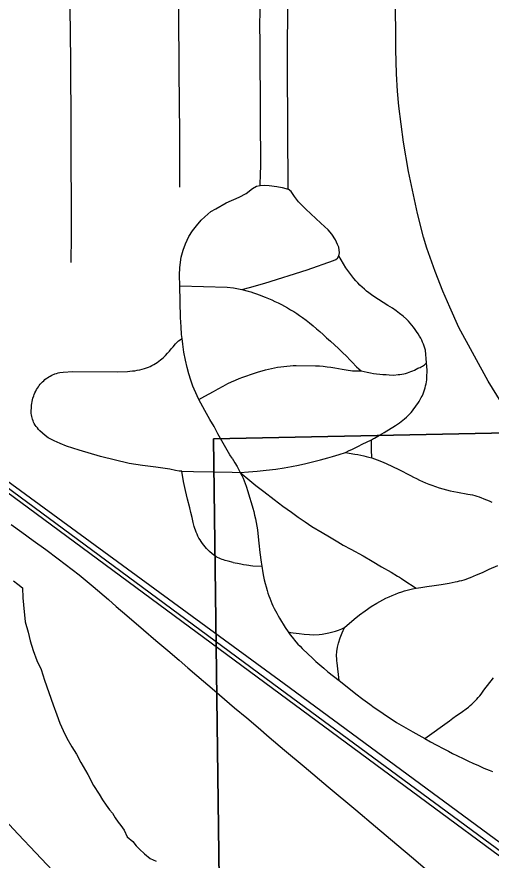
# Model space of a CAD drawing. Extents: x -59 to 82, y -3 to 49.
# Drawn here: x -10.0716 to -9.8076, y 33.3785 to 33.848 of the extents above; entities that cross this region are included whole.
import ezdxf

# ---------------------------------------------------------------- set-up
doc = ezdxf.new("R2010")
doc.units = 0
for name, color, linetype in [('GM_X_City_Street', 7, 'Continuous'), ('GM_X_Corporation', 7, 'Continuous'), ('GM_X_Minor_River', 7, 'Continuous'), ('GM_X_Rail_Line', 7, 'Continuous'), ('GM_X_State_Route', 7, 'Continuous')]:
    doc.layers.add(name, color=color, linetype=linetype)

msp = doc.modelspace()

# ---------------------------------------------------------------- linework, layer by layer
at = {"layer": 'GM_X_City_Street'}
for points in [[(-9.9808, 33.75314), (-9.98091, 33.7829), (-9.98119, 33.81766), (-9.98138, 33.85124), (-9.98143, 33.86048)], [(-9.93625, 33.75418), (-9.93614, 33.75617), (-9.936, 33.75879), (-9.93583, 33.76668), (-9.93597, 33.7911), (-9.93623, 33.8343), (-9.93633, 33.84259), (-9.93617, 33.85191), (-9.93565, 33.8556), (-9.93466, 33.86075)], [(-9.92053, 33.75203), (-9.92072, 33.78597), (-9.92091, 33.8203), (-9.92099, 33.83351), (-9.92083, 33.84866), (-9.92091, 33.86095)], [(-10.04136, 33.71127), (-10.04127, 33.72603), (-10.04145, 33.78562), (-10.04159, 33.82379), (-10.04188, 33.85302), (-10.04203, 33.85969)], [(-9.95178, 33.60223), (-9.95297, 33.60412), (-9.95758, 33.61186), (-9.95967, 33.61588), (-9.96186, 33.61986), (-9.96415, 33.62376), (-9.96698, 33.62875), (-9.97028, 33.63504), (-9.9712, 33.63691), (-9.97357, 33.64236), (-9.9748, 33.6458), (-9.97587, 33.6493), (-9.97679, 33.65284), (-9.97771, 33.65683), (-9.97859, 33.66126), (-9.97931, 33.66571), (-9.97968, 33.66884), (-9.97995, 33.67119), (-9.98022, 33.6754), (-9.98045, 33.68063), (-9.98087, 33.69819), (-9.98104, 33.70426), (-9.98087, 33.70839), (-9.98009, 33.71426), (-9.97902, 33.71803), (-9.97769, 33.72154), (-9.97579, 33.72564), (-9.97376, 33.72878), (-9.97169, 33.73168), (-9.96909, 33.73478), (-9.96706, 33.73668), (-9.96367, 33.73957), (-9.96094, 33.74115), (-9.95507, 33.74438), (-9.94787, 33.74764), (-9.9439, 33.74971), (-9.94038, 33.75252), (-9.93819, 33.75372), (-9.93625, 33.75418), (-9.93381, 33.7543), (-9.9312, 33.75418), (-9.92686, 33.75364), (-9.92396, 33.75302), (-9.92053, 33.75203)], [(-9.86715, 33.61665), (-9.86077, 33.6205), (-9.85972, 33.62118), (-9.85869, 33.62191), (-9.85769, 33.62265), (-9.85671, 33.62343), (-9.85576, 33.62424), (-9.85482, 33.62509), (-9.85392, 33.62595), (-9.85304, 33.62685), (-9.85219, 33.62777), (-9.85137, 33.62872), (-9.85057, 33.6297), (-9.84982, 33.6307), (-9.84908, 33.63172), (-9.84838, 33.63276), (-9.84771, 33.63383), (-9.84708, 33.63491), (-9.84648, 33.63602), (-9.84608, 33.63686), (-9.84553, 33.63812), (-9.84511, 33.63919), (-9.84473, 33.64029), (-9.8444, 33.64139), (-9.8441, 33.6425), (-9.84384, 33.64364), (-9.84363, 33.64477), (-9.84346, 33.64592), (-9.84337, 33.64727), (-9.84328, 33.6513), (-9.84364, 33.6553), (-9.84419, 33.66249), (-9.84452, 33.66361), (-9.84489, 33.66472), (-9.8453, 33.66582), (-9.84575, 33.6669), (-9.84622, 33.66797), (-9.84674, 33.66902), (-9.8475, 33.67029), (-9.84831, 33.67155), (-9.84913, 33.67278), (-9.84999, 33.674), (-9.85088, 33.67519), (-9.85179, 33.67636), (-9.85274, 33.67751), (-9.85371, 33.67862), (-9.85472, 33.67972), (-9.85663, 33.68129), (-9.85858, 33.68282), (-9.86055, 33.6843), (-9.86257, 33.68574), (-9.86519, 33.68734), (-9.86779, 33.68897), (-9.87037, 33.69065), (-9.87293, 33.69236), (-9.87428, 33.69332), (-9.87561, 33.69431), (-9.87691, 33.69535), (-9.87818, 33.69642), (-9.87942, 33.69753), (-9.88063, 33.69866), (-9.88181, 33.69983), (-9.88296, 33.70104), (-9.88408, 33.70227), (-9.88859, 33.70823), (-9.89245, 33.71494), (-9.89203, 33.71658), (-9.89244, 33.71977), (-9.89311, 33.72117), (-9.89431, 33.72394), (-9.89637, 33.727), (-9.8984, 33.72944), (-9.90233, 33.73308), (-9.90527, 33.73582), (-9.91073, 33.7409), (-9.91482, 33.74496), (-9.91705, 33.74806), (-9.91895, 33.75075), (-9.92053, 33.75203)], [(-9.94643, 33.69622), (-9.94216, 33.6974), (-9.93362, 33.69978), (-9.90996, 33.70706), (-9.89539, 33.71227), (-9.89411, 33.71295), (-9.89322, 33.71369), (-9.89245, 33.71494)], [(-9.98087, 33.69819), (-9.95454, 33.69749), (-9.95099, 33.69705), (-9.94643, 33.69622), (-9.9429, 33.69532), (-9.94134, 33.69485), (-9.9398, 33.69435), (-9.93826, 33.6938), (-9.93674, 33.69321), (-9.9334, 33.6919), (-9.92974, 33.69039), (-9.92794, 33.68957), (-9.92616, 33.68872), (-9.92439, 33.68783), (-9.92264, 33.68691), (-9.92091, 33.68594), (-9.91921, 33.68495), (-9.91753, 33.68391), (-9.91586, 33.68284), (-9.91422, 33.68174), (-9.9126, 33.6806), (-9.9106, 33.6791), (-9.90863, 33.67757), (-9.9067, 33.676), (-9.90478, 33.67439), (-9.9029, 33.67275), (-9.90105, 33.67107), (-9.89923, 33.66937), (-9.89697, 33.66737), (-9.89473, 33.66533), (-9.89252, 33.66327), (-9.89034, 33.66119), (-9.88818, 33.65907), (-9.88605, 33.65693), (-9.8849, 33.65566), (-9.88252, 33.65322), (-9.88001, 33.65091), (-9.87831, 33.6505), (-9.87658, 33.65013), (-9.87486, 33.6498), (-9.87312, 33.64951), (-9.87137, 33.64926), (-9.86962, 33.64907), (-9.86786, 33.6489), (-9.8661, 33.64879), (-9.86434, 33.64872), (-9.86187, 33.64858), (-9.85942, 33.64879), (-9.85837, 33.64891), (-9.85733, 33.64907), (-9.85629, 33.64927), (-9.85526, 33.64951), (-9.85425, 33.6498), (-9.85324, 33.65012), (-9.85226, 33.65049), (-9.85128, 33.65089), (-9.85032, 33.65134), (-9.84939, 33.65182), (-9.84847, 33.65234), (-9.8478, 33.65258), (-9.84715, 33.65286), (-9.84651, 33.65318), (-9.84589, 33.65354), (-9.84529, 33.65392), (-9.84472, 33.65435), (-9.84364, 33.6553)], [(-9.95118, 33.54427), (-9.95395, 33.54489), (-9.95568, 33.54536), (-9.95655, 33.5456), (-9.95739, 33.54589), (-9.95823, 33.54621), (-9.95905, 33.54658), (-9.95984, 33.54698), (-9.96062, 33.54742), (-9.96138, 33.5479), (-9.9621, 33.54842), (-9.96281, 33.54897), (-9.96437, 33.55036), (-9.96522, 33.55119), (-9.96604, 33.55206), (-9.96683, 33.55295), (-9.96758, 33.55388), (-9.9683, 33.55483), (-9.96899, 33.55581), (-9.96963, 33.55682), (-9.97024, 33.55784), (-9.97081, 33.55889), (-9.97129, 33.55995), (-9.97174, 33.56102), (-9.97216, 33.56212), (-9.97254, 33.56322), (-9.97288, 33.56433), (-9.97344, 33.5665), (-9.97407, 33.56924), (-9.9747, 33.57197), (-9.97533, 33.5747), (-9.97654, 33.57953), (-9.97771, 33.58438), (-9.97882, 33.58924), (-9.97982, 33.59498), (-9.98117, 33.59511), (-9.98322, 33.59547), (-9.98637, 33.59611), (-9.99433, 33.59723), (-10.00167, 33.59813), (-10.00913, 33.59941), (-10.02512, 33.6032), (-10.03694, 33.60671), (-10.04051, 33.60777), (-10.04402, 33.609), (-10.04747, 33.61039), (-10.05085, 33.61195), (-10.05415, 33.61367), (-10.05581, 33.61484), (-10.05737, 33.61615), (-10.05882, 33.61757), (-10.0595, 33.61833), (-10.06015, 33.61911), (-10.06077, 33.61992), (-10.06135, 33.62074), (-10.06191, 33.6216), (-10.06227, 33.62237), (-10.06259, 33.62314), (-10.06287, 33.62393), (-10.06311, 33.62475), (-10.06331, 33.62556), (-10.06346, 33.62639), (-10.06357, 33.62722), (-10.06348, 33.63178), (-10.06333, 33.63279), (-10.06313, 33.63379), (-10.0629, 33.63477), (-10.06262, 33.63576), (-10.06222, 33.63694), (-10.06194, 33.63768), (-10.06154, 33.63861), (-10.06111, 33.63953), (-10.06063, 33.64044), (-10.06011, 33.64131), (-10.05962, 33.64206), (-10.0591, 33.64279), (-10.05854, 33.6435), (-10.05794, 33.64417), (-10.05732, 33.64482), (-10.05667, 33.64544), (-10.05599, 33.64602), (-10.05528, 33.64657), (-10.05454, 33.64709), (-10.05379, 33.64757), (-10.053, 33.64802), (-10.05221, 33.64843), (-10.05047, 33.64917), (-10.04957, 33.64948), (-10.04867, 33.64976), (-10.04763, 33.64998), (-10.04586, 33.65026), (-10.04045, 33.65051), (-10.01532, 33.65043), (-10.01003, 33.6506), (-10.00865, 33.6507), (-10.00728, 33.65084), (-10.00591, 33.65101), (-10.00455, 33.65123), (-10.00319, 33.6515), (-10.00185, 33.65179), (-10.0005, 33.65214), (-9.99945, 33.65252), (-9.99841, 33.65294), (-9.99739, 33.6534), (-9.99638, 33.65391), (-9.9954, 33.65445), (-9.99443, 33.65502), (-9.99349, 33.65563), (-9.99258, 33.65628), (-9.99169, 33.65696), (-9.99083, 33.65767), (-9.98999, 33.65842), (-9.98886, 33.65954), (-9.98776, 33.6607), (-9.9867, 33.66188), (-9.98567, 33.6631), (-9.98467, 33.66435), (-9.98335, 33.6659), (-9.98166, 33.66765), (-9.97968, 33.66884)], [(-9.97028, 33.63504), (-9.96694, 33.6369), (-9.96222, 33.63949), (-9.95952, 33.64095), (-9.95683, 33.64239), (-9.95412, 33.64381), (-9.95206, 33.64476), (-9.94997, 33.64568), (-9.94787, 33.64656), (-9.94575, 33.64739), (-9.94363, 33.64818), (-9.94149, 33.64894), (-9.93933, 33.64966), (-9.93716, 33.65034), (-9.93499, 33.65098), (-9.9333, 33.65143), (-9.93161, 33.65185), (-9.92991, 33.65223), (-9.9282, 33.65257), (-9.92649, 33.65287), (-9.92476, 33.65314), (-9.92304, 33.65337), (-9.9213, 33.65356), (-9.91957, 33.65371), (-9.91783, 33.65382), (-9.91609, 33.65389), (-9.90536, 33.65378), (-9.90322, 33.65363), (-9.90108, 33.65344), (-9.89895, 33.65321), (-9.89682, 33.65294), (-9.89469, 33.65263), (-9.89258, 33.65227), (-9.89047, 33.65187), (-9.88836, 33.65144), (-9.88718, 33.65125), (-9.88598, 33.65109), (-9.88479, 33.65097), (-9.88359, 33.6509), (-9.88001, 33.65091)], [(-9.95175, 33.59451), (-9.94737, 33.5943), (-9.94261, 33.5946), (-9.93794, 33.59508), (-9.93289, 33.59562), (-9.92747, 33.59626), (-9.92285, 33.59691), (-9.91866, 33.59766), (-9.9149, 33.59841), (-9.91072, 33.59927), (-9.90696, 33.60024), (-9.90261, 33.60141), (-9.89856, 33.60249), (-9.89601, 33.60325), (-9.89219, 33.60437), (-9.88869, 33.60553), (-9.88671, 33.60647), (-9.88519, 33.6072), (-9.88368, 33.60793), (-9.88143, 33.60905), (-9.87935, 33.61007), (-9.87416, 33.61256), (-9.87302, 33.61319), (-9.87249, 33.61349), (-9.87167, 33.61398), (-9.87092, 33.61442), (-9.86979, 33.61508), (-9.86715, 33.61665)], [(-9.87409, 33.60243), (-9.87419, 33.60712), (-9.87416, 33.61256)], [(-9.95178, 33.60223), (-9.95026, 33.59973), (-9.94903, 33.5977), (-9.94737, 33.5943), (-9.94637, 33.59267), (-9.9457, 33.59119), (-9.94506, 33.58969), (-9.94447, 33.58818), (-9.94392, 33.58665), (-9.94302, 33.58372), (-9.94209, 33.58066), (-9.94118, 33.5776), (-9.94028, 33.57453), (-9.93976, 33.57252), (-9.93927, 33.5705), (-9.93883, 33.56847), (-9.93843, 33.56644), (-9.93807, 33.56439), (-9.93775, 33.56234), (-9.93747, 33.56028), (-9.93691, 33.555), (-9.93631, 33.54973), (-9.93567, 33.54446), (-9.93533, 33.54215), (-9.93469, 33.53847), (-9.9343, 33.53648), (-9.93386, 33.5345), (-9.93338, 33.53253), (-9.93287, 33.53058), (-9.93232, 33.52863), (-9.93187, 33.52716), (-9.93139, 33.52571), (-9.93087, 33.52426), (-9.93031, 33.52283), (-9.92972, 33.52142), (-9.92908, 33.52002), (-9.92842, 33.51863), (-9.92772, 33.51727), (-9.92698, 33.51592), (-9.92621, 33.5146), (-9.9254, 33.5133), (-9.92233, 33.50806), (-9.92061, 33.50555), (-9.91943, 33.50394), (-9.91841, 33.50262), (-9.91626, 33.50004), (-9.91515, 33.49879), (-9.914, 33.49756), (-9.91282, 33.49637), (-9.90947, 33.49314), (-9.90732, 33.49113), (-9.90514, 33.48915), (-9.90294, 33.4872), (-9.9007, 33.48529), (-9.89843, 33.48341), (-9.89219, 33.47844), (-9.88681, 33.47416), (-9.88292, 33.47117), (-9.87899, 33.4682), (-9.87507, 33.46525), (-9.87265, 33.46349), (-9.8702, 33.46177), (-9.86773, 33.46008), (-9.86524, 33.45841), (-9.86273, 33.45678), (-9.86022, 33.45518), (-9.85119, 33.44986), (-9.84459, 33.44624), (-9.8413, 33.44445), (-9.83813, 33.44273), (-9.8339, 33.44043), (-9.83143, 33.43908), (-9.82914, 33.43791), (-9.82672, 33.43673), (-9.82283, 33.43491), (-9.82017, 33.43367), (-9.81776, 33.43255), (-9.81463, 33.4311), (-9.81172, 33.42978), (-9.80874, 33.42852), (-9.80688, 33.42778)], [(-9.88869, 33.60553), (-9.88355, 33.60459), (-9.88178, 33.60427), (-9.88017, 33.60394), (-9.87851, 33.60356), (-9.87712, 33.60325), (-9.87574, 33.6029), (-9.87409, 33.60243), (-9.8711, 33.60142), (-9.86868, 33.60045), (-9.866, 33.59927), (-9.85891, 33.59593), (-9.85246, 33.59265), (-9.85079, 33.59175), (-9.84914, 33.59091), (-9.84747, 33.59009), (-9.84578, 33.58931), (-9.84407, 33.58857), (-9.84235, 33.58786), (-9.84064, 33.58719), (-9.83864, 33.5865), (-9.8366, 33.58585), (-9.83456, 33.58525), (-9.83251, 33.58469), (-9.83044, 33.58418), (-9.82836, 33.58371), (-9.82628, 33.58329), (-9.82057, 33.58233), (-9.81929, 33.58208), (-9.81802, 33.58179), (-9.81676, 33.58147), (-9.81551, 33.5811), (-9.81427, 33.5807), (-9.81072, 33.57937), (-9.80956, 33.57889), (-9.80842, 33.57838), (-9.80729, 33.57783)], [(-9.97982, 33.59498), (-9.97322, 33.59486), (-9.96168, 33.59466), (-9.95175, 33.59451)], [(-9.94737, 33.5943), (-9.94195, 33.58983), (-9.93853, 33.58711), (-9.93415, 33.5837), (-9.92844, 33.57934), (-9.92353, 33.5756), (-9.91883, 33.57219), (-9.91511, 33.56949), (-9.91118, 33.56686), (-9.90742, 33.56433), (-9.90174, 33.56082), (-9.89766, 33.55841), (-9.89292, 33.55562), (-9.89001, 33.55391), (-9.88567, 33.55155), (-9.8789, 33.54786), (-9.8738, 33.54496), (-9.86858, 33.54187), (-9.86327, 33.53876), (-9.85974, 33.5366), (-9.85866, 33.53597), (-9.85759, 33.5353), (-9.85625, 33.53437), (-9.84942, 33.52993)], [(-9.95118, 33.54427), (-9.95016, 33.54404), (-9.94875, 33.54375), (-9.94695, 33.5434), (-9.94545, 33.54313), (-9.94383, 33.54285), (-9.9425, 33.54264), (-9.94149, 33.54249), (-9.94031, 33.54234), (-9.93533, 33.54215)], [(-9.92061, 33.50555), (-9.91933, 33.50531), (-9.91779, 33.50506), (-9.91621, 33.50485), (-9.91456, 33.50465), (-9.91171, 33.50431), (-9.90869, 33.50407), (-9.90642, 33.50398), (-9.9034, 33.50411), (-9.9017, 33.50431), (-9.89987, 33.50466), (-9.8979, 33.50506), (-9.89575, 33.50556), (-9.89419, 33.50593), (-9.89262, 33.50645), (-9.89073, 33.50727), (-9.88922, 33.50802), (-9.88385, 33.51259), (-9.88085, 33.51507), (-9.87769, 33.51734), (-9.8744, 33.51971), (-9.87128, 33.52165), (-9.8696, 33.52257), (-9.8679, 33.52346), (-9.86619, 33.5243), (-9.86445, 33.5251), (-9.86269, 33.52585), (-9.86091, 33.52657), (-9.85912, 33.52724), (-9.85731, 33.52787), (-9.85587, 33.52835), (-9.8544, 33.52879), (-9.85291, 33.52919), (-9.85141, 33.52955), (-9.84942, 33.52993), (-9.8468, 33.53033), (-9.84339, 33.53078), (-9.83938, 33.53137), (-9.83536, 33.53199), (-9.83107, 33.53275), (-9.82768, 33.5334), (-9.82643, 33.53365), (-9.82518, 33.53393), (-9.82395, 33.53425), (-9.82273, 33.5346), (-9.82151, 33.535), (-9.82031, 33.53543), (-9.81913, 33.5359), (-9.81571, 33.53734), (-9.81248, 33.5387), (-9.80871, 33.54041), (-9.80383, 33.54252)], [(-9.89219, 33.47844), (-9.89339, 33.48834), (-9.8935, 33.4894), (-9.89357, 33.49044), (-9.89364, 33.49249), (-9.8935, 33.49474), (-9.89312, 33.49707), (-9.89253, 33.49935), (-9.89168, 33.50217), (-9.8906, 33.50506), (-9.88922, 33.50802)], [(-9.84459, 33.44624), (-9.83072, 33.45614), (-9.82888, 33.45759), (-9.82682, 33.45909), (-9.8249, 33.46036), (-9.82031, 33.46372), (-9.81932, 33.46453), (-9.81836, 33.46536), (-9.81743, 33.46622), (-9.81652, 33.46711), (-9.81564, 33.46803), (-9.81479, 33.46897), (-9.81397, 33.46994), (-9.81317, 33.47094), (-9.81241, 33.47195), (-9.81165, 33.47304), (-9.80623, 33.47994)], [(-10.08344, 33.40634), (-10.07079, 33.39291), (-10.06112, 33.38264), (-10.05185, 33.37279)]]:
    msp.add_lwpolyline(points, dxfattribs=at)
at = {"layer": 'GM_X_Corporation'}
for points in [[(-11.06363, 33.58128), (-10.8923, 33.58537), (-10.89553, 33.32934), (-10.89316, 33.08278), (-10.77266, 33.08823), (-10.60325, 33.0942), (-10.45125, 33.09846), (-10.13784, 33.11031), (-9.95572, 33.10815), (-9.96222, 33.613), (-9.31581, 33.62619), (-9.00838, 33.63414), (-8.70912, 33.63469), (-8.70031, 33.63499), (-8.36612, 33.64648), (-8.35786, 33.18085), (-8.27858, 33.17959), (-8.27858, 35.34818), (-15.07858, 35.34818)], [(-8.27858, 32.42882), (-8.27858, 33.17959), (-8.35786, 33.18085), (-8.36612, 33.64648), (-8.70031, 33.63499), (-8.70912, 33.63469), (-9.00838, 33.63414), (-9.31581, 33.62619), (-9.96222, 33.613), (-9.95572, 33.10815)]]:
    msp.add_lwpolyline(points, dxfattribs=at)
at = {"layer": 'GM_X_Minor_River'}
msp.add_lwpolyline([(-10.0734, 33.53392), (-10.07108, 33.53205), (-10.06839, 33.53019), (-10.0683, 33.52448), (-10.06785, 33.52068), (-10.06694, 33.51119), (-10.06532, 33.5055), (-10.0641, 33.50057), (-10.06249, 33.49527), (-10.0605, 33.48959), (-10.05814, 33.48468), (-10.05613, 33.47862), (-10.05374, 33.47181), (-10.05135, 33.46499), (-10.04935, 33.45931), (-10.04776, 33.45477), (-10.04579, 33.45062), (-10.04382, 33.44646), (-10.04107, 33.44155), (-10.03834, 33.43741), (-10.03599, 33.43288), (-10.03207, 33.42609), (-10.02893, 33.42004), (-10.02581, 33.41514), (-10.02386, 33.41213), (-10.02191, 33.40911), (-10.01996, 33.40648), (-10.01841, 33.4046), (-10.01685, 33.40196), (-10.01529, 33.3997), (-10.01373, 33.39782), (-10.01179, 33.39518), (-10.01021, 33.3914), (-10.00712, 33.38878), (-10.00518, 33.38653), (-10.00325, 33.38465), (-10.00054, 33.38203), (-9.99746, 33.37941), (-9.99401, 33.37794)], dxfattribs=at)
at = {"layer": 'GM_X_Rail_Line'}
for points in [[(-9.31329, 33.02288), (-9.92501, 33.47363), (-10.25501, 33.7174), (-10.38593, 33.8143), (-10.46417, 33.87235)], [(-9.71707, 33.31715), (-9.92496, 33.47088), (-10.11585, 33.61167), (-10.32054, 33.76193), (-10.4286, 33.84203), (-10.46324, 33.86722)], [(-9.31104, 33.02585), (-9.92279, 33.47662), (-10.25454, 33.71939), (-10.38721, 33.81757), (-10.45283, 33.8671)], [(-9.79956, 33.6295), (-9.80928, 33.64508), (-9.82566, 33.67505), (-9.83056, 33.68631), (-9.83458, 33.6953), (-9.83882, 33.7062), (-9.84335, 33.71914), (-9.84525, 33.72535), (-9.84862, 33.73844), (-9.85366, 33.76184), (-9.85637, 33.77821), (-9.85775, 33.78823), (-9.85892, 33.79832), (-9.85973, 33.80658), (-9.86031, 33.81623), (-9.86075, 33.82976), (-9.8609, 33.86134)]]:
    msp.add_lwpolyline(points, dxfattribs=at)
at = {"layer": 'GM_X_State_Route'}
for points in [[(-10.07474, 33.56537), (-10.06886, 33.56114), (-10.06249, 33.55651), (-10.05539, 33.55139), (-10.04855, 33.54624), (-10.03689, 33.5373), (-10.02919, 33.53079), (-10.0206, 33.52354), (-10.01624, 33.51972), (-10.01041, 33.51468), (-10.00116, 33.50666), (-9.99418, 33.50074), (-9.98763, 33.49515), (-9.98132, 33.48977), (-9.97639, 33.48558), (-9.97149, 33.48136), (-9.96166, 33.47289), (-9.95037, 33.46327)], [(-9.95037, 33.46327), (-9.9436, 33.4577), (-9.93738, 33.45236), (-9.93116, 33.44703), (-9.92257, 33.43981), (-9.91167, 33.43066), (-9.89831, 33.41936), (-9.8829, 33.40649), (-9.872, 33.39721), (-9.8601, 33.38725), (-9.85083, 33.37935), (-9.84019, 33.37035), (-9.82984, 33.3613), (-9.82187, 33.3548), (-9.81212, 33.34657), (-9.80828, 33.34336), (-9.80092, 33.33719)]]:
    msp.add_lwpolyline(points, dxfattribs=at)

doc.saveas('drawing.dxf')
